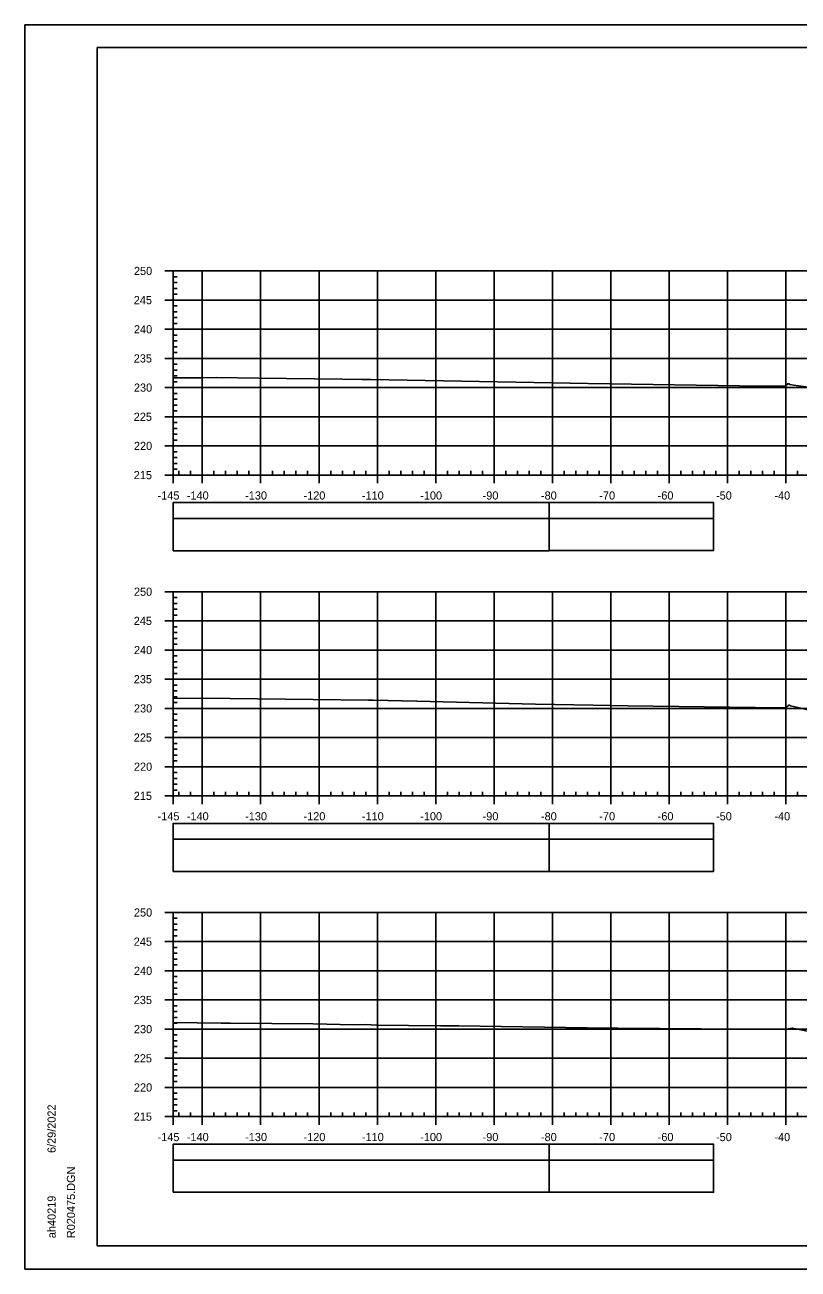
# Model space of a CAD drawing. Extents: x 1386544 to 1388153, y 379785 to 390999.
# Drawn here: x 1386544.5 to 1386677, y 384065.3 to 384278.6 of the extents above; entities that cross this region are included whole.
import ezdxf

# ---------------------------------------------------------------- set-up
doc = ezdxf.new("R2010")
doc.units = 0
for name, color, linetype in [('R_Axis', 7, 'Continuous'), ('R_Axis Annot', 7, 'Continuous'), ('R_Border', 7, 'Continuous'), ('R_Exist Surface', 7, 'Continuous'), ('R_Grid', 7, 'Continuous'), ('R_No Plot', 7, 'Continuous'), ('R_Striping', 7, 'Continuous')]:
    doc.layers.add(name, color=color, linetype=linetype)

msp = doc.modelspace()

# ---------------------------------------------------------------- linework, layer by layer
at = {"layer": 'R_Axis'}
for p, q in [((1386568.47, 384236.41), (1386569.87, 384236.41)), ((1386569.87, 384201.41), (1386569.87, 384236.41)), ((1386569.87, 384235.41), (1386570.57, 384235.41)), ((1386569.87, 384234.41), (1386570.57, 384234.41)), ((1386569.87, 384233.41), (1386570.57, 384233.41)), ((1386569.87, 384232.41), (1386570.57, 384232.41)), ((1386568.47, 384231.41), (1386569.87, 384231.41)), ((1386569.87, 384230.41), (1386570.57, 384230.41)), ((1386569.87, 384229.41), (1386570.57, 384229.41)), ((1386569.87, 384228.41), (1386570.57, 384228.41)), ((1386568.47, 384226.41), (1386569.87, 384226.41)), ((1386569.87, 384227.41), (1386570.57, 384227.41)), ((1386569.87, 384225.41), (1386570.57, 384225.41)), ((1386569.87, 384224.41), (1386570.57, 384224.41)), ((1386569.87, 384223.41), (1386570.57, 384223.41)), ((1386568.47, 384221.41), (1386569.87, 384221.41)), ((1386569.87, 384222.41), (1386570.57, 384222.41)), ((1386569.87, 384220.41), (1386570.57, 384220.41)), ((1386569.87, 384219.41), (1386570.57, 384219.41)), ((1386569.87, 384218.41), (1386570.57, 384218.41)), ((1386569.87, 384217.41), (1386570.57, 384217.41)), ((1386568.47, 384216.41), (1386569.87, 384216.41)), ((1386569.87, 384215.41), (1386570.57, 384215.41)), ((1386569.87, 384214.41), (1386570.57, 384214.41)), ((1386569.87, 384213.41), (1386570.57, 384213.41)), ((1386568.47, 384211.41), (1386569.87, 384211.41)), ((1386569.87, 384212.41), (1386570.57, 384212.41)), ((1386569.87, 384210.41), (1386570.57, 384210.41)), ((1386569.87, 384209.41), (1386570.57, 384209.41)), ((1386569.87, 384208.41), (1386570.57, 384208.41)), ((1386568.47, 384206.41), (1386569.87, 384206.41)), ((1386569.87, 384207.41), (1386570.57, 384207.41)), ((1386569.87, 384205.41), (1386570.57, 384205.41)), ((1386569.87, 384204.41), (1386570.57, 384204.41)), ((1386569.87, 384203.41), (1386570.57, 384203.41)), ((1386569.87, 384202.41), (1386570.57, 384202.41)), ((1386569.87, 384201.41), (1386569.87, 384202.11)), ((1386570.87, 384201.41), (1386570.87, 384202.11)), ((1386572.87, 384201.41), (1386572.87, 384202.11)), ((1386576.87, 384201.41), (1386576.87, 384202.11)), ((1386578.87, 384201.41), (1386578.87, 384202.11)), ((1386580.87, 384201.41), (1386580.87, 384202.11)), ((1386582.87, 384201.41), (1386582.87, 384202.11)), ((1386586.87, 384201.41), (1386586.87, 384202.11)), ((1386588.87, 384201.41), (1386588.87, 384202.11)), ((1386590.87, 384201.41), (1386590.87, 384202.11)), ((1386592.87, 384201.41), (1386592.87, 384202.11)), ((1386596.87, 384201.41), (1386596.87, 384202.11)), ((1386598.87, 384201.41), (1386598.87, 384202.11)), ((1386600.87, 384201.41), (1386600.87, 384202.11)), ((1386602.87, 384201.41), (1386602.87, 384202.11)), ((1386606.87, 384201.41), (1386606.87, 384202.11)), ((1386608.87, 384201.41), (1386608.87, 384202.11)), ((1386610.87, 384201.41), (1386610.87, 384202.11)), ((1386612.87, 384201.41), (1386612.87, 384202.11)), ((1386616.87, 384201.41), (1386616.87, 384202.11)), ((1386618.87, 384201.41), (1386618.87, 384202.11)), ((1386620.87, 384201.41), (1386620.87, 384202.11)), ((1386622.87, 384201.41), (1386622.87, 384202.11)), ((1386626.87, 384201.41), (1386626.87, 384202.11)), ((1386628.87, 384201.41), (1386628.87, 384202.11)), ((1386630.87, 384201.41), (1386630.87, 384202.11)), ((1386632.87, 384201.41), (1386632.87, 384202.11)), ((1386636.87, 384201.41), (1386636.87, 384202.11)), ((1386638.87, 384201.41), (1386638.87, 384202.11)), ((1386640.87, 384201.41), (1386640.87, 384202.11)), ((1386642.87, 384201.41), (1386642.87, 384202.11)), ((1386646.87, 384201.41), (1386646.87, 384202.11)), ((1386648.87, 384201.41), (1386648.87, 384202.11)), ((1386650.87, 384201.41), (1386650.87, 384202.11)), ((1386652.87, 384201.41), (1386652.87, 384202.11)), ((1386656.87, 384201.41), (1386656.87, 384202.11)), ((1386658.87, 384201.41), (1386658.87, 384202.11)), ((1386660.87, 384201.41), (1386660.87, 384202.11)), ((1386662.87, 384201.41), (1386662.87, 384202.11)), ((1386666.87, 384201.41), (1386666.87, 384202.11)), ((1386668.87, 384201.41), (1386668.87, 384202.11)), ((1386670.87, 384201.41), (1386670.87, 384202.11)), ((1386672.87, 384201.41), (1386672.87, 384202.11)), ((1386676.87, 384201.41), (1386676.87, 384202.11)), ((1386568.47, 384201.41), (1386569.87, 384201.41)), ((1386569.87, 384201.41), (1386859.87, 384201.41)), ((1386569.87, 384200.01), (1386569.87, 384201.41)), ((1386574.87, 384200.01), (1386574.87, 384201.41)), ((1386584.87, 384200.01), (1386584.87, 384201.41)), ((1386594.87, 384200.01), (1386594.87, 384201.41)), ((1386604.87, 384200.01), (1386604.87, 384201.41)), ((1386614.87, 384200.01), (1386614.87, 384201.41)), ((1386624.87, 384200.01), (1386624.87, 384201.41)), ((1386634.87, 384200.01), (1386634.87, 384201.41)), ((1386644.87, 384200.01), (1386644.87, 384201.41)), ((1386654.87, 384200.01), (1386654.87, 384201.41)), ((1386664.87, 384200.01), (1386664.87, 384201.41)), ((1386674.87, 384200.01), (1386674.87, 384201.41)), ((1386568.47, 384181.41), (1386569.87, 384181.41)), ((1386569.87, 384146.41), (1386569.87, 384181.41)), ((1386569.87, 384180.41), (1386570.57, 384180.41)), ((1386569.87, 384179.41), (1386570.57, 384179.41)), ((1386569.87, 384178.41), (1386570.57, 384178.41)), ((1386568.47, 384176.41), (1386569.87, 384176.41)), ((1386569.87, 384177.41), (1386570.57, 384177.41)), ((1386569.87, 384175.41), (1386570.57, 384175.41)), ((1386569.87, 384174.41), (1386570.57, 384174.41)), ((1386569.87, 384173.41), (1386570.57, 384173.41)), ((1386569.87, 384172.41), (1386570.57, 384172.41)), ((1386568.47, 384171.41), (1386569.87, 384171.41)), ((1386569.87, 384170.41), (1386570.57, 384170.41)), ((1386569.87, 384169.41), (1386570.57, 384169.41)), ((1386569.87, 384168.41), (1386570.57, 384168.41)), ((1386568.47, 384166.41), (1386569.87, 384166.41)), ((1386569.87, 384167.41), (1386570.57, 384167.41)), ((1386569.87, 384165.41), (1386570.57, 384165.41)), ((1386569.87, 384164.41), (1386570.57, 384164.41)), ((1386568.47, 384161.41), (1386569.87, 384161.41)), ((1386569.87, 384163.41), (1386570.57, 384163.41)), ((1386569.87, 384162.41), (1386570.57, 384162.41)), ((1386569.87, 384160.41), (1386570.57, 384160.41)), ((1386569.87, 384159.41), (1386570.57, 384159.41)), ((1386569.87, 384158.41), (1386570.57, 384158.41)), ((1386569.87, 384157.41), (1386570.57, 384157.41)), ((1386568.47, 384156.41), (1386569.87, 384156.41)), ((1386569.87, 384155.41), (1386570.57, 384155.41)), ((1386569.87, 384154.41), (1386570.57, 384154.41)), ((1386569.87, 384153.41), (1386570.57, 384153.41)), ((1386568.47, 384151.41), (1386569.87, 384151.41)), ((1386569.87, 384152.41), (1386570.57, 384152.41)), ((1386569.87, 384150.41), (1386570.57, 384150.41)), ((1386569.87, 384149.41), (1386570.57, 384149.41)), ((1386568.47, 384146.41), (1386569.87, 384146.41)), ((1386569.87, 384148.41), (1386570.57, 384148.41)), ((1386569.87, 384147.41), (1386570.57, 384147.41)), ((1386569.87, 384146.41), (1386569.87, 384147.11)), ((1386569.87, 384146.41), (1386859.87, 384146.41)), ((1386569.87, 384145.01), (1386569.87, 384146.41)), ((1386570.87, 384146.41), (1386570.87, 384147.11)), ((1386572.87, 384146.41), (1386572.87, 384147.11)), ((1386574.87, 384145.01), (1386574.87, 384146.41)), ((1386576.87, 384146.41), (1386576.87, 384147.11)), ((1386578.87, 384146.41), (1386578.87, 384147.11)), ((1386580.87, 384146.41), (1386580.87, 384147.11)), ((1386582.87, 384146.41), (1386582.87, 384147.11)), ((1386584.87, 384145.01), (1386584.87, 384146.41)), ((1386586.87, 384146.41), (1386586.87, 384147.11)), ((1386588.87, 384146.41), (1386588.87, 384147.11)), ((1386590.87, 384146.41), (1386590.87, 384147.11)), ((1386592.87, 384146.41), (1386592.87, 384147.11)), ((1386594.87, 384145.01), (1386594.87, 384146.41)), ((1386596.87, 384146.41), (1386596.87, 384147.11)), ((1386598.87, 384146.41), (1386598.87, 384147.11)), ((1386600.87, 384146.41), (1386600.87, 384147.11)), ((1386602.87, 384146.41), (1386602.87, 384147.11)), ((1386604.87, 384145.01), (1386604.87, 384146.41)), ((1386606.87, 384146.41), (1386606.87, 384147.11)), ((1386608.87, 384146.41), (1386608.87, 384147.11)), ((1386610.87, 384146.41), (1386610.87, 384147.11)), ((1386612.87, 384146.41), (1386612.87, 384147.11)), ((1386614.87, 384145.01), (1386614.87, 384146.41)), ((1386616.87, 384146.41), (1386616.87, 384147.11)), ((1386618.87, 384146.41), (1386618.87, 384147.11)), ((1386620.87, 384146.41), (1386620.87, 384147.11)), ((1386622.87, 384146.41), (1386622.87, 384147.11)), ((1386624.87, 384145.01), (1386624.87, 384146.41)), ((1386626.87, 384146.41), (1386626.87, 384147.11)), ((1386628.87, 384146.41), (1386628.87, 384147.11)), ((1386630.87, 384146.41), (1386630.87, 384147.11)), ((1386632.87, 384146.41), (1386632.87, 384147.11)), ((1386634.87, 384145.01), (1386634.87, 384146.41)), ((1386636.87, 384146.41), (1386636.87, 384147.11)), ((1386638.87, 384146.41), (1386638.87, 384147.11)), ((1386640.87, 384146.41), (1386640.87, 384147.11)), ((1386642.87, 384146.41), (1386642.87, 384147.11)), ((1386644.87, 384145.01), (1386644.87, 384146.41)), ((1386646.87, 384146.41), (1386646.87, 384147.11)), ((1386648.87, 384146.41), (1386648.87, 384147.11)), ((1386650.87, 384146.41), (1386650.87, 384147.11)), ((1386652.87, 384146.41), (1386652.87, 384147.11)), ((1386654.87, 384145.01), (1386654.87, 384146.41)), ((1386656.87, 384146.41), (1386656.87, 384147.11)), ((1386658.87, 384146.41), (1386658.87, 384147.11)), ((1386660.87, 384146.41), (1386660.87, 384147.11)), ((1386662.87, 384146.41), (1386662.87, 384147.11)), ((1386664.87, 384145.01), (1386664.87, 384146.41)), ((1386666.87, 384146.41), (1386666.87, 384147.11)), ((1386668.87, 384146.41), (1386668.87, 384147.11)), ((1386670.87, 384146.41), (1386670.87, 384147.11)), ((1386672.87, 384146.41), (1386672.87, 384147.11)), ((1386674.87, 384145.01), (1386674.87, 384146.41)), ((1386676.87, 384146.41), (1386676.87, 384147.11)), ((1386568.47, 384126.41), (1386569.87, 384126.41)), ((1386569.87, 384091.41), (1386569.87, 384126.41)), ((1386569.87, 384125.41), (1386570.57, 384125.41)), ((1386569.87, 384124.41), (1386570.57, 384124.41)), ((1386569.87, 384123.41), (1386570.57, 384123.41)), ((1386568.47, 384121.41), (1386569.87, 384121.41)), ((1386569.87, 384122.41), (1386570.57, 384122.41)), ((1386569.87, 384120.41), (1386570.57, 384120.41)), ((1386569.87, 384119.41), (1386570.57, 384119.41)), ((1386569.87, 384118.41), (1386570.57, 384118.41)), ((1386569.87, 384117.41), (1386570.57, 384117.41)), ((1386568.47, 384116.41), (1386569.87, 384116.41)), ((1386569.87, 384115.41), (1386570.57, 384115.41)), ((1386569.87, 384114.41), (1386570.57, 384114.41)), ((1386569.87, 384113.41), (1386570.57, 384113.41)), ((1386569.87, 384112.41), (1386570.57, 384112.41)), ((1386568.47, 384111.41), (1386569.87, 384111.41)), ((1386569.87, 384110.41), (1386570.57, 384110.41)), ((1386569.87, 384109.41), (1386570.57, 384109.41)), ((1386569.87, 384108.41), (1386570.57, 384108.41)), ((1386568.47, 384106.41), (1386569.87, 384106.41)), ((1386569.87, 384107.41), (1386570.57, 384107.41)), ((1386569.87, 384105.41), (1386570.57, 384105.41)), ((1386569.87, 384104.41), (1386570.57, 384104.41)), ((1386569.87, 384103.41), (1386570.57, 384103.41)), ((1386569.87, 384102.41), (1386570.57, 384102.41)), ((1386568.47, 384101.41), (1386569.87, 384101.41)), ((1386569.87, 384100.41), (1386570.57, 384100.41)), ((1386569.87, 384099.41), (1386570.57, 384099.41)), ((1386569.87, 384098.41), (1386570.57, 384098.41)), ((1386569.87, 384097.41), (1386570.57, 384097.41)), ((1386568.47, 384096.41), (1386569.87, 384096.41)), ((1386569.87, 384095.41), (1386570.57, 384095.41)), ((1386569.87, 384094.41), (1386570.57, 384094.41)), ((1386569.87, 384093.41), (1386570.57, 384093.41)), ((1386568.47, 384091.41), (1386569.87, 384091.41)), ((1386569.87, 384092.41), (1386570.57, 384092.41)), ((1386569.87, 384091.41), (1386569.87, 384092.11)), ((1386569.87, 384091.41), (1386859.87, 384091.41)), ((1386569.87, 384090.01), (1386569.87, 384091.41)), ((1386570.87, 384091.41), (1386570.87, 384092.11)), ((1386572.87, 384091.41), (1386572.87, 384092.11)), ((1386574.87, 384090.01), (1386574.87, 384091.41)), ((1386576.87, 384091.41), (1386576.87, 384092.11)), ((1386578.87, 384091.41), (1386578.87, 384092.11)), ((1386580.87, 384091.41), (1386580.87, 384092.11)), ((1386582.87, 384091.41), (1386582.87, 384092.11)), ((1386584.87, 384090.01), (1386584.87, 384091.41)), ((1386586.87, 384091.41), (1386586.87, 384092.11)), ((1386588.87, 384091.41), (1386588.87, 384092.11)), ((1386590.87, 384091.41), (1386590.87, 384092.11)), ((1386592.87, 384091.41), (1386592.87, 384092.11)), ((1386594.87, 384090.01), (1386594.87, 384091.41)), ((1386596.87, 384091.41), (1386596.87, 384092.11)), ((1386598.87, 384091.41), (1386598.87, 384092.11)), ((1386600.87, 384091.41), (1386600.87, 384092.11)), ((1386602.87, 384091.41), (1386602.87, 384092.11)), ((1386604.87, 384090.01), (1386604.87, 384091.41)), ((1386606.87, 384091.41), (1386606.87, 384092.11)), ((1386608.87, 384091.41), (1386608.87, 384092.11)), ((1386610.87, 384091.41), (1386610.87, 384092.11)), ((1386612.87, 384091.41), (1386612.87, 384092.11)), ((1386614.87, 384090.01), (1386614.87, 384091.41)), ((1386616.87, 384091.41), (1386616.87, 384092.11)), ((1386618.87, 384091.41), (1386618.87, 384092.11)), ((1386620.87, 384091.41), (1386620.87, 384092.11)), ((1386622.87, 384091.41), (1386622.87, 384092.11)), ((1386624.87, 384090.01), (1386624.87, 384091.41)), ((1386626.87, 384091.41), (1386626.87, 384092.11)), ((1386628.87, 384091.41), (1386628.87, 384092.11)), ((1386630.87, 384091.41), (1386630.87, 384092.11)), ((1386632.87, 384091.41), (1386632.87, 384092.11)), ((1386634.87, 384090.01), (1386634.87, 384091.41)), ((1386636.87, 384091.41), (1386636.87, 384092.11)), ((1386638.87, 384091.41), (1386638.87, 384092.11)), ((1386640.87, 384091.41), (1386640.87, 384092.11)), ((1386642.87, 384091.41), (1386642.87, 384092.11)), ((1386644.87, 384090.01), (1386644.87, 384091.41)), ((1386646.87, 384091.41), (1386646.87, 384092.11)), ((1386648.87, 384091.41), (1386648.87, 384092.11)), ((1386650.87, 384091.41), (1386650.87, 384092.11)), ((1386652.87, 384091.41), (1386652.87, 384092.11)), ((1386654.87, 384090.01), (1386654.87, 384091.41)), ((1386656.87, 384091.41), (1386656.87, 384092.11)), ((1386658.87, 384091.41), (1386658.87, 384092.11)), ((1386660.87, 384091.41), (1386660.87, 384092.11)), ((1386662.87, 384091.41), (1386662.87, 384092.11)), ((1386664.87, 384090.01), (1386664.87, 384091.41)), ((1386666.87, 384091.41), (1386666.87, 384092.11)), ((1386668.87, 384091.41), (1386668.87, 384092.11)), ((1386670.87, 384091.41), (1386670.87, 384092.11)), ((1386672.87, 384091.41), (1386672.87, 384092.11)), ((1386674.87, 384090.01), (1386674.87, 384091.41)), ((1386676.87, 384091.41), (1386676.87, 384092.11))]:
    msp.add_line(p, q, dxfattribs=at)
at = {"layer": 'R_Axis Annot'}
for points in [[(1386569.87, 384193.97), (1386634.31, 384193.97), (1386634.31, 384196.68), (1386569.87, 384196.68)], [(1386569.87, 384188.44), (1386634.31, 384188.44), (1386634.31, 384193.97), (1386569.87, 384193.97)], [(1386569.87, 384138.97), (1386634.31, 384138.97), (1386634.31, 384141.68), (1386569.87, 384141.68)], [(1386569.87, 384133.44), (1386634.31, 384133.44), (1386634.31, 384138.97), (1386569.87, 384138.97)], [(1386569.87, 384083.97), (1386634.31, 384083.97), (1386634.31, 384086.68), (1386569.87, 384086.68)], [(1386569.87, 384078.44), (1386634.31, 384078.44), (1386634.31, 384083.97), (1386569.87, 384083.97)]]:
    msp.add_lwpolyline(points, close=True, dxfattribs=at)
at = {"layer": 'R_Border'}
for p, q in [((1386556.87, 384274.71), (1386873.05, 384274.71)), ((1386556.87, 384069.25), (1386556.87, 384274.71)), ((1386556.87, 384069.25), (1386556.87, 384069.25)), ((1386873.05, 384069.25), (1386556.87, 384069.25))]:
    msp.add_line(p, q, dxfattribs=at)
at = {"layer": 'R_Exist Surface'}
for points in [[(1386569.87, 384218.1), (1386574.6, 384218.07), (1386577.28, 384218.16), (1386584.53, 384218.05), (1386598.85, 384217.84), (1386602.19, 384217.8), (1386603.76, 384217.78), (1386609.96, 384217.66), (1386640.99, 384217.13), (1386670.65, 384216.68), (1386673.74, 384216.63), (1386673.82, 384216.63), (1386674.75, 384216.65), (1386674.76, 384216.65), (1386675.21, 384217.07), (1386675.34, 384217.08), (1386675.35, 384217.09), (1386675.55, 384216.96), (1386676.17, 384216.84), (1386678.75, 384216.51)], [(1386569.87, 384163.09), (1386578.15, 384163.15), (1386579.56, 384163.13), (1386603.35, 384162.82), (1386603.97, 384162.81), (1386604.16, 384162.8), (1386611.66, 384162.64), (1386631.97, 384162.15), (1386641.85, 384161.94), (1386647.8, 384161.86), (1386673.97, 384161.51), (1386674.63, 384161.52), (1386674.83, 384161.53), (1386675.26, 384161.86), (1386675.36, 384161.95), (1386675.46, 384161.97), (1386675.48, 384161.98), (1386675.7, 384161.84), (1386678.94, 384161.12)], [(1386569.87, 384107.53), (1386578.09, 384107.46), (1386579.7, 384107.43), (1386593.85, 384107.31), (1386600.81, 384107.17), (1386602.87, 384107.18), (1386604.75, 384107.11), (1386615.71, 384106.99), (1386618.86, 384106.98), (1386640.8, 384106.61), (1386642.1, 384106.6), (1386642.82, 384106.59), (1386646.1, 384106.6), (1386674.68, 384106.37), (1386674.85, 384106.4), (1386675.99, 384106.6), (1386679.74, 384105.83)]]:
    msp.add_lwpolyline(points, dxfattribs=at)
at = {"layer": 'R_Grid'}
for p, q in [((1386569.87, 384236.41), (1386859.87, 384236.41)), ((1386569.87, 384201.41), (1386569.87, 384236.41)), ((1386574.87, 384201.41), (1386574.87, 384236.41)), ((1386584.87, 384201.41), (1386584.87, 384236.41)), ((1386594.87, 384201.41), (1386594.87, 384236.41)), ((1386604.87, 384201.41), (1386604.87, 384236.41)), ((1386614.87, 384201.41), (1386614.87, 384236.41)), ((1386624.87, 384201.41), (1386624.87, 384236.41)), ((1386634.87, 384201.41), (1386634.87, 384236.41)), ((1386644.87, 384201.41), (1386644.87, 384236.41)), ((1386654.87, 384201.41), (1386654.87, 384236.41)), ((1386664.87, 384201.41), (1386664.87, 384236.41)), ((1386674.87, 384201.41), (1386674.87, 384236.41)), ((1386569.87, 384231.41), (1386859.87, 384231.41)), ((1386569.87, 384226.41), (1386859.87, 384226.41)), ((1386569.87, 384221.41), (1386859.87, 384221.41)), ((1386569.87, 384216.41), (1386859.87, 384216.41)), ((1386569.87, 384211.41), (1386859.87, 384211.41)), ((1386569.87, 384206.41), (1386859.87, 384206.41)), ((1386569.87, 384201.41), (1386859.87, 384201.41)), ((1386569.87, 384181.41), (1386859.87, 384181.41)), ((1386569.87, 384146.41), (1386569.87, 384181.41)), ((1386574.87, 384146.41), (1386574.87, 384181.41)), ((1386584.87, 384146.41), (1386584.87, 384181.41)), ((1386594.87, 384146.41), (1386594.87, 384181.41)), ((1386604.87, 384146.41), (1386604.87, 384181.41)), ((1386614.87, 384146.41), (1386614.87, 384181.41)), ((1386624.87, 384146.41), (1386624.87, 384181.41)), ((1386634.87, 384146.41), (1386634.87, 384181.41)), ((1386644.87, 384146.41), (1386644.87, 384181.41)), ((1386654.87, 384146.41), (1386654.87, 384181.41)), ((1386664.87, 384146.41), (1386664.87, 384181.41)), ((1386674.87, 384146.41), (1386674.87, 384181.41)), ((1386569.87, 384176.41), (1386859.87, 384176.41)), ((1386569.87, 384171.41), (1386859.87, 384171.41)), ((1386569.87, 384166.41), (1386859.87, 384166.41)), ((1386569.87, 384161.41), (1386859.87, 384161.41)), ((1386569.87, 384156.41), (1386859.87, 384156.41)), ((1386569.87, 384151.41), (1386859.87, 384151.41)), ((1386569.87, 384146.41), (1386859.87, 384146.41)), ((1386569.87, 384126.41), (1386859.87, 384126.41)), ((1386569.87, 384091.41), (1386569.87, 384126.41)), ((1386574.87, 384091.41), (1386574.87, 384126.41)), ((1386584.87, 384091.41), (1386584.87, 384126.41)), ((1386594.87, 384091.41), (1386594.87, 384126.41)), ((1386604.87, 384091.41), (1386604.87, 384126.41)), ((1386614.87, 384091.41), (1386614.87, 384126.41)), ((1386624.87, 384091.41), (1386624.87, 384126.41)), ((1386634.87, 384091.41), (1386634.87, 384126.41)), ((1386644.87, 384091.41), (1386644.87, 384126.41)), ((1386654.87, 384091.41), (1386654.87, 384126.41)), ((1386664.87, 384091.41), (1386664.87, 384126.41)), ((1386674.87, 384091.41), (1386674.87, 384126.41)), ((1386569.87, 384121.41), (1386859.87, 384121.41)), ((1386569.87, 384116.41), (1386859.87, 384116.41)), ((1386569.87, 384111.41), (1386859.87, 384111.41)), ((1386569.87, 384106.41), (1386859.87, 384106.41)), ((1386569.87, 384101.41), (1386859.87, 384101.41)), ((1386569.87, 384096.41), (1386859.87, 384096.41)), ((1386569.87, 384091.41), (1386859.87, 384091.41))]:
    msp.add_line(p, q, dxfattribs=at)
at = {"layer": 'R_No Plot'}
for p, q in [((1386544.47, 384278.6), (1386877.8, 384278.6)), ((1386544.47, 384065.27), (1386877.8, 384065.27))]:
    msp.add_line(p, q, dxfattribs=at)
for points in [[(1386544.46, 384278.6), (1386877.8, 384278.6), (1386877.8, 384065.26), (1386544.46, 384065.26)], [(1386790.79, 384274.71), (1386810.41, 384274.71), (1386810.41, 384264.83), (1386826.52, 384264.83), (1386849.72, 384264.83), (1386849.72, 384240.49), (1386873.05, 384240.49), (1386873.05, 384069.25), (1386556.87, 384069.25), (1386556.87, 384274.71)]]:
    msp.add_lwpolyline(points, close=True, dxfattribs=at)
at = {"layer": 'R_Striping'}
for points in [[(1386634.31, 384193.97), (1386662.49, 384193.97), (1386662.49, 384196.68), (1386634.31, 384196.68)], [(1386634.31, 384188.45), (1386662.49, 384188.45), (1386662.49, 384193.97), (1386634.31, 384193.97)], [(1386634.31, 384138.97), (1386662.49, 384138.97), (1386662.49, 384141.68), (1386634.31, 384141.68)], [(1386634.31, 384133.45), (1386662.49, 384133.45), (1386662.49, 384138.97), (1386634.31, 384138.97)], [(1386634.31, 384083.97), (1386662.49, 384083.97), (1386662.49, 384086.68), (1386634.31, 384086.68)], [(1386634.31, 384078.45), (1386662.49, 384078.45), (1386662.49, 384083.97), (1386634.31, 384083.97)]]:
    msp.add_lwpolyline(points, close=True, dxfattribs=at)

# ---------------------------------------------------------------- texts
at = {"layer": 'R_Axis Annot'}
for s, p in [('250', (1386563.15, 384235.71)), ('245', (1386563.12, 384230.71)), ('240', (1386563.15, 384225.71)), ('235', (1386563.12, 384220.71)), ('230', (1386563.15, 384215.71)), ('225', (1386563.12, 384210.71)), ('220', (1386563.15, 384205.71)), ('215', (1386563.12, 384200.71)), ('-145', (1386567.2, 384197.21)), ('-140', (1386572.21, 384197.21)), ('-130', (1386582.21, 384197.21)), ('-120', (1386592.21, 384197.21)), ('-110', (1386602.21, 384197.21)), ('-100', (1386612.21, 384197.21)), ('-90', (1386622.91, 384197.21)), ('-80', (1386632.91, 384197.21)), ('-70', (1386642.91, 384197.21)), ('-60', (1386652.91, 384197.21)), ('-50', (1386662.91, 384197.21)), ('-40', (1386672.91, 384197.21)), ('250', (1386563.15, 384180.71)), ('245', (1386563.12, 384175.71)), ('240', (1386563.15, 384170.71)), ('235', (1386563.12, 384165.71)), ('230', (1386563.15, 384160.71)), ('225', (1386563.12, 384155.71)), ('220', (1386563.15, 384150.71)), ('215', (1386563.12, 384145.71)), ('-145', (1386567.2, 384142.21)), ('-140', (1386572.21, 384142.21)), ('-130', (1386582.21, 384142.21)), ('-120', (1386592.21, 384142.21)), ('-110', (1386602.21, 384142.21)), ('-100', (1386612.21, 384142.21)), ('-90', (1386622.91, 384142.21)), ('-80', (1386632.91, 384142.21)), ('-70', (1386642.91, 384142.21)), ('-60', (1386652.91, 384142.21)), ('-50', (1386662.91, 384142.21)), ('-40', (1386672.91, 384142.21)), ('250', (1386563.15, 384125.71)), ('245', (1386563.12, 384120.71)), ('240', (1386563.15, 384115.71)), ('235', (1386563.12, 384110.71)), ('230', (1386563.15, 384105.71)), ('225', (1386563.12, 384100.71)), ('220', (1386563.15, 384095.71)), ('215', (1386563.12, 384090.71)), ('-145', (1386567.2, 384087.21)), ('-140', (1386572.21, 384087.21)), ('-130', (1386582.21, 384087.21)), ('-120', (1386592.21, 384087.21)), ('-110', (1386602.21, 384087.21)), ('-100', (1386612.21, 384087.21)), ('-90', (1386622.91, 384087.21)), ('-80', (1386632.91, 384087.21)), ('-70', (1386642.91, 384087.21)), ('-60', (1386652.91, 384087.21)), ('-50', (1386662.91, 384087.21)), ('-40', (1386672.91, 384087.21))]:
    msp.add_text(s, height=1.4, dxfattribs=at).set_placement(p)
at = {"layer": 'R_Border'}
for s, p in [('6/29/2022', (1386549.74, 384085.17)), ('R020475.DGN', (1386553.06, 384070.57)), ('ah40219', (1386549.74, 384070.57))]:
    msp.add_text(s, height=1.4, rotation=90, dxfattribs=at).set_placement(p)

doc.saveas('drawing.dxf')
